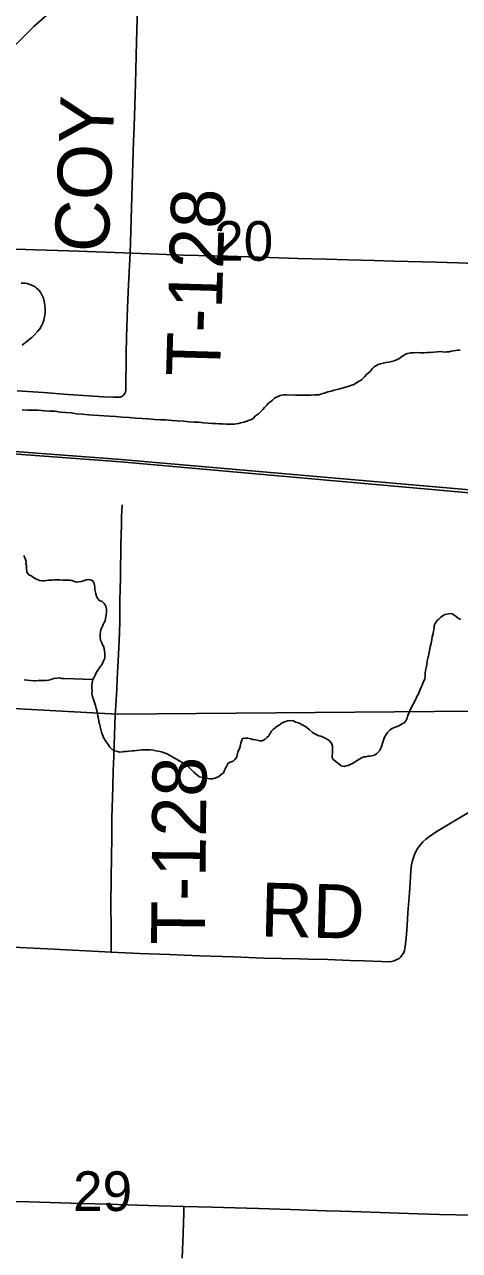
# Model space of a CAD drawing. Extents: x 2.4 to 73.1, y 4.5 to 25.6.
# Drawn here: x 43.793 to 44.022, y 22.345 to 22.992 of the extents above; entities that cross this region are included whole.
import ezdxf

# ---------------------------------------------------------------- set-up
doc = ezdxf.new("R2010")
doc.units = 0
for name, color, linetype in [('GM_X_City_Street', 7, 'Continuous'), ('GM_X_County_Road', 7, 'Continuous'), ('GM_X_Minor_River', 7, 'Continuous'), ('GM_X_Rail_Line', 7, 'Continuous'), ('GM_X_Section', 7, 'Continuous'), ('GM_X_Section_Text', 7, 'Continuous'), ('GM_X_Township_Road', 7, 'Continuous'), ('GM_X_Township_Road_Text', 7, 'Continuous')]:
    doc.layers.add(name, color=color, linetype=linetype)

msp = doc.modelspace()

# ---------------------------------------------------------------- linework, layer by layer
at = {"layer": 'GM_X_City_Street'}
for points in [[(43.89231, 22.86941), (43.8996, 22.86923), (43.92166, 22.86858), (43.93656, 22.86813), (43.95147, 22.86769), (43.9632, 22.86737), (43.9769, 22.86701), (43.98722, 22.86673), (44.00974, 22.86609), (44.02093, 22.86576), (44.03924, 22.86518), (44.06409, 22.86438), (44.07873, 22.86393), (44.10042, 22.86325), (44.11932, 22.8627), (44.13651, 22.86225), (44.14337, 22.86202)], [(43.79076, 22.85504), (43.79263, 22.855), (43.79386, 22.85482), (43.79537, 22.85445), (43.79681, 22.85388), (43.79814, 22.85308), (43.79885, 22.85248), (43.80016, 22.85115), (43.80111, 22.84992), (43.80185, 22.84856), (43.80246, 22.84713), (43.80286, 22.84563), (43.80329, 22.84349), (43.80349, 22.84133), (43.80344, 22.83946), (43.80313, 22.8373), (43.80268, 22.83549), (43.80216, 22.83403), (43.80149, 22.83263), (43.80051, 22.83104), (43.79937, 22.82957), (43.7977, 22.82773), (43.79633, 22.82646), (43.79296, 22.82373), (43.79122, 22.82243)], [(43.78864, 22.79834), (43.8026, 22.79743), (43.8153, 22.79642), (43.82367, 22.79582), (43.83423, 22.79519), (43.8395, 22.79491), (43.84204, 22.79487), (43.84251, 22.79489), (43.84288, 22.79495), (43.84331, 22.79507), (43.84385, 22.79533), (43.84427, 22.79561), (43.8447, 22.79595)]]:
    msp.add_lwpolyline(points, dxfattribs=at)
at = {"layer": 'GM_X_County_Road'}
for points in [[(43.64574, 22.8768), (43.65065, 22.87791), (43.65167, 22.8781), (43.65289, 22.87821), (43.65501, 22.87826), (43.66036, 22.87816), (43.69172, 22.87688), (43.71624, 22.87581), (43.72586, 22.87544), (43.75101, 22.87439), (43.76806, 22.8737), (43.79816, 22.87262), (43.81586, 22.87208), (43.84008, 22.87121), (43.86305, 22.87042), (43.87607, 22.86991), (43.89231, 22.86941)], [(43.63332, 22.3741), (43.6431, 22.37414), (43.65336, 22.37405), (43.67077, 22.37366), (43.68692, 22.37321), (43.69935, 22.37291), (43.71302, 22.37262), (43.72079, 22.37245), (43.72949, 22.37225), (43.73974, 22.37198), (43.74969, 22.37168), (43.75807, 22.37139), (43.77234, 22.37097), (43.78104, 22.37078), (43.79471, 22.37044), (43.82267, 22.36955), (43.83635, 22.36915), (43.86337, 22.36834), (43.87654, 22.368)], [(43.87654, 22.368), (43.89134, 22.36761), (43.91589, 22.36695), (43.93267, 22.36645), (43.95162, 22.36577), (43.95938, 22.36552), (43.97026, 22.36514), (43.98982, 22.3645), (44.00007, 22.36416), (44.01125, 22.36384), (44.02865, 22.36335), (44.04542, 22.36273), (44.06698, 22.36211), (44.08797, 22.36138), (44.10382, 22.36093), (44.1234, 22.36019), (44.12722, 22.36005)]]:
    msp.add_lwpolyline(points, dxfattribs=at)
at = {"layer": 'GM_X_Minor_River'}
for points in [[(43.92431, 22.79435), (43.92546, 22.7949), (43.92738, 22.79582), (43.92833, 22.796), (43.92929, 22.79617), (43.93043, 22.79615), (43.93537, 22.79607), (43.93746, 22.79604), (43.93955, 22.796), (43.94165, 22.79597), (43.94355, 22.79594), (43.94545, 22.7961), (43.94774, 22.79625), (43.94926, 22.79661), (43.95098, 22.79715), (43.95251, 22.79769), (43.95423, 22.79805), (43.95576, 22.79859), (43.95729, 22.79895), (43.95882, 22.7993), (43.96053, 22.79984), (43.96245, 22.80038), (43.96398, 22.80093), (43.96608, 22.80166), (43.96761, 22.80258), (43.96896, 22.80332), (43.97011, 22.80406), (43.97185, 22.80574), (43.97282, 22.80687), (43.97397, 22.8078), (43.97494, 22.80873), (43.97591, 22.81005), (43.97688, 22.81098), (43.97899, 22.81209), (43.98013, 22.81245), (43.98166, 22.8128), (43.983, 22.81316), (43.98452, 22.81333), (43.98605, 22.81368), (43.98738, 22.81404), (43.98872, 22.81459), (43.98987, 22.81514), (43.99142, 22.81645), (43.99237, 22.817), (43.99333, 22.81755), (43.99448, 22.81792), (43.99601, 22.81827), (43.99753, 22.81825), (43.99943, 22.81841), (44.00134, 22.81837), (44.00305, 22.81835), (44.00476, 22.81851), (44.00647, 22.81848), (44.01219, 22.81896), (44.0137, 22.81875), (44.01523, 22.81891), (44.01637, 22.81889), (44.01751, 22.81925), (44.01866, 22.81943), (44.0198, 22.8196), (44.02095, 22.81977), (44.02228, 22.81975)], [(43.79128, 22.78833), (43.79413, 22.7881), (43.79698, 22.78805), (43.79964, 22.78801), (43.80325, 22.78776), (43.80591, 22.78753), (43.80857, 22.78748), (43.81142, 22.78706), (43.81408, 22.78682), (43.81712, 22.78659), (43.81996, 22.78616), (43.823, 22.78592), (43.82623, 22.78568), (43.83725, 22.78493), (43.84067, 22.78468), (43.84409, 22.78444), (43.8477, 22.78419), (43.85112, 22.78394), (43.85454, 22.7837), (43.85777, 22.78346), (43.861, 22.78321), (43.86423, 22.78297), (43.86708, 22.78293), (43.87012, 22.78269), (43.87297, 22.78245), (43.87658, 22.7822), (43.87923, 22.78197), (43.88189, 22.78174), (43.88437, 22.7817), (43.88683, 22.78147), (43.8893, 22.78124), (43.89139, 22.78101), (43.89329, 22.78098), (43.89519, 22.78095), (43.89691, 22.78092), (43.8988, 22.7807), (43.90071, 22.78067), (43.90204, 22.78065), (43.90318, 22.78063), (43.90413, 22.78081), (43.90528, 22.78098), (43.90661, 22.78134), (43.90814, 22.78169), (43.90967, 22.78224), (43.91101, 22.78279), (43.91216, 22.78315), (43.91312, 22.7837), (43.91428, 22.78501), (43.91582, 22.78613), (43.91698, 22.78725), (43.91813, 22.78837), (43.9191, 22.78949), (43.92007, 22.79062), (43.92123, 22.79174), (43.92239, 22.79267), (43.92335, 22.79342), (43.92431, 22.79435)], [(43.83273, 22.61968), (43.83237, 22.62121), (43.83201, 22.62254), (43.83166, 22.62388), (43.83149, 22.6254), (43.83113, 22.62674), (43.83096, 22.62807), (43.8306, 22.62959), (43.83025, 22.63093), (43.82989, 22.63227), (43.82934, 22.6338), (43.82898, 22.63494), (43.8288, 22.63589), (43.82844, 22.63704), (43.82826, 22.63799), (43.82809, 22.63894), (43.8281, 22.63989), (43.82794, 22.64161), (43.82796, 22.64294), (43.82818, 22.64445), (43.82858, 22.64597), (43.82898, 22.64691), (43.82995, 22.64861), (43.83054, 22.64993), (43.83113, 22.65087), (43.83249, 22.65275), (43.83346, 22.65406), (43.83386, 22.655), (43.83425, 22.65614), (43.83484, 22.65727), (43.83487, 22.65898), (43.83488, 22.65993), (43.83437, 22.66317), (43.83362, 22.66432), (43.83326, 22.66527), (43.83252, 22.6668), (43.83236, 22.66852), (43.83238, 22.67004), (43.83259, 22.67117), (43.8328, 22.67231), (43.83339, 22.67363), (43.83398, 22.67495), (43.83457, 22.67608), (43.83496, 22.67703), (43.83517, 22.67816), (43.83538, 22.67911), (43.83559, 22.68025), (43.83579, 22.68138), (43.83582, 22.68328), (43.83546, 22.68462), (43.83454, 22.68615), (43.83341, 22.68712), (43.8319, 22.68772), (43.83059, 22.68945), (43.83005, 22.69117), (43.82988, 22.69212), (43.82952, 22.69345), (43.82954, 22.69478), (43.82936, 22.69574), (43.82919, 22.69669), (43.82845, 22.69803), (43.82713, 22.69862), (43.82599, 22.69883), (43.82503, 22.69866), (43.82369, 22.69811), (43.82236, 22.69775), (43.82102, 22.69758), (43.81988, 22.69741), (43.81893, 22.69761), (43.81742, 22.69821), (43.81647, 22.69841), (43.81533, 22.69843), (43.814, 22.69845), (43.81267, 22.69847), (43.81115, 22.6985), (43.80925, 22.69853), (43.8083, 22.69854), (43.80715, 22.69837), (43.80601, 22.69839), (43.80506, 22.6984), (43.80411, 22.69823), (43.80296, 22.69806), (43.80201, 22.69807), (43.8005, 22.69829), (43.79879, 22.69888), (43.79747, 22.69967), (43.79635, 22.70044), (43.79484, 22.70123), (43.79372, 22.70258), (43.79356, 22.70486), (43.79358, 22.70619), (43.79322, 22.70714), (43.79342, 22.70828), (43.79306, 22.70924), (43.79269, 22.71019), (43.79214, 22.71134)], [(44.02249, 22.67765), (44.02136, 22.67824), (44.01986, 22.6794), (44.01798, 22.68057), (44.01703, 22.68078), (44.01607, 22.6806), (44.01436, 22.68025), (44.0134, 22.67989), (44.01205, 22.67896), (44.0109, 22.67784), (44.00993, 22.6769), (44.00896, 22.67559), (44.00856, 22.67445), (44.00854, 22.67312), (44.00814, 22.67161), (44.00792, 22.67009), (44.00752, 22.66858), (44.0073, 22.66687), (44.00689, 22.66517), (44.00648, 22.66328), (44.00607, 22.66138), (44.00566, 22.6593), (44.00524, 22.65703), (44.00484, 22.6557), (44.00463, 22.65399), (44.00421, 22.6521), (44.004, 22.65077), (44.00379, 22.64926), (44.00378, 22.64831), (44.00355, 22.64622), (44.00276, 22.64452), (44.00217, 22.64301), (44.00158, 22.64188), (44.00099, 22.64037), (44.00059, 22.63924), (44, 22.63811), (43.99941, 22.63698), (43.99882, 22.63566), (43.99627, 22.63076), (43.99568, 22.62944), (43.99509, 22.62811), (43.99469, 22.62717), (43.99429, 22.62566), (43.99351, 22.62415), (43.99254, 22.62303), (43.99158, 22.62266), (43.98947, 22.62136), (43.98794, 22.62082), (43.98621, 22.62009), (43.98506, 22.61934), (43.98409, 22.61822), (43.98312, 22.6169), (43.98234, 22.61559), (43.98175, 22.61408), (43.98134, 22.61237), (43.98094, 22.61124), (43.98054, 22.61011), (43.97975, 22.60841), (43.97821, 22.60691), (43.97706, 22.60617), (43.97572, 22.60581), (43.97477, 22.60564), (43.97362, 22.60547), (43.97248, 22.60529), (43.97134, 22.60512), (43.97019, 22.60476), (43.96923, 22.60421), (43.96538, 22.60161), (43.96424, 22.60124), (43.96309, 22.60069), (43.96194, 22.60052), (43.96099, 22.60016), (43.95947, 22.60037), (43.95834, 22.60134), (43.95665, 22.60269), (43.95534, 22.60386), (43.95478, 22.60481), (43.95481, 22.60614), (43.95482, 22.6071), (43.95484, 22.60842), (43.95486, 22.60937), (43.95488, 22.61089)], [(43.79225, 22.64579), (43.79396, 22.64557), (43.79567, 22.64554), (43.79738, 22.64533), (43.79852, 22.64531), (43.79966, 22.64548), (43.80099, 22.64546)], [(43.80099, 22.64546), (43.80233, 22.64544), (43.80385, 22.64541), (43.80518, 22.64558), (43.80652, 22.64594), (43.80786, 22.64649), (43.80957, 22.64665), (43.81091, 22.64682), (43.81223, 22.64661), (43.81337, 22.64659), (43.82858, 22.64597)], [(43.95488, 22.61089), (43.95433, 22.61242), (43.9534, 22.61358), (43.95209, 22.61455), (43.95039, 22.61533), (43.94869, 22.61612), (43.94774, 22.61633), (43.94623, 22.61692), (43.94528, 22.61751), (43.94434, 22.61809), (43.94284, 22.61945), (43.94134, 22.62061), (43.94002, 22.62158), (43.93701, 22.62315), (43.93549, 22.62355), (43.93417, 22.62414), (43.93284, 22.62436), (43.93132, 22.62419), (43.9296, 22.62365), (43.92845, 22.6231), (43.92672, 22.62198), (43.92576, 22.62143), (43.9248, 22.62068), (43.92364, 22.61956), (43.92267, 22.61882), (43.92189, 22.61731), (43.9213, 22.61637), (43.92034, 22.61543), (43.91937, 22.6145), (43.91784, 22.61357), (43.91651, 22.6136), (43.91518, 22.614), (43.91423, 22.6142), (43.9129, 22.61441), (43.91177, 22.61462), (43.91025, 22.61502), (43.90892, 22.61505), (43.9074, 22.61488), (43.9068, 22.61299), (43.90639, 22.61167), (43.90619, 22.61072), (43.90579, 22.60959), (43.905, 22.6077), (43.9046, 22.60618), (43.90439, 22.60505), (43.90342, 22.60373), (43.90246, 22.60299), (43.90092, 22.60244), (43.89997, 22.60189), (43.89899, 22.60019), (43.8984, 22.59925), (43.898, 22.59812), (43.89761, 22.59699), (43.89626, 22.59587), (43.89491, 22.59475), (43.89338, 22.5942), (43.89166, 22.59366), (43.89052, 22.59368), (43.88919, 22.5937), (43.88767, 22.59391), (43.88634, 22.59431), (43.88483, 22.59472), (43.88313, 22.59588), (43.88182, 22.59705), (43.88014, 22.59878), (43.87901, 22.59994), (43.87789, 22.60091), (43.87412, 22.60306), (43.87261, 22.60403), (43.87167, 22.60443), (43.87016, 22.6054), (43.86922, 22.60599), (43.86771, 22.60677), (43.8662, 22.60737), (43.86468, 22.60777), (43.86298, 22.60818), (43.86184, 22.60838), (43.86033, 22.60879), (43.8588, 22.60881), (43.85728, 22.60884), (43.85576, 22.60886), (43.85443, 22.60888), (43.8531, 22.60871), (43.85157, 22.60855), (43.85024, 22.60838), (43.84929, 22.6084), (43.84757, 22.60823), (43.84624, 22.60806), (43.8451, 22.60808), (43.84415, 22.60791), (43.84281, 22.60774), (43.84148, 22.60795), (43.83997, 22.60835), (43.83865, 22.60913), (43.83753, 22.61029), (43.8366, 22.61164), (43.8353, 22.61356), (43.83437, 22.61509), (43.83364, 22.61682), (43.83309, 22.61815), (43.83273, 22.61968)]]:
    msp.add_lwpolyline(points, dxfattribs=at)
at = {"layer": 'GM_X_Rail_Line'}
for points in [[(43.70323, 22.77251), (43.70543, 22.81106), (43.70847, 22.84409), (43.7176, 22.87712), (43.72802, 22.89668), (43.74627, 22.93189), (43.76582, 22.95884), (43.79754, 22.99057), (43.85142, 23.03794), (43.95657, 23.12922), (44.10734, 23.25918), (44.24204, 23.37523), (44.26159, 23.39131), (44.2794, 23.40827), (44.30374, 23.43869), (44.32503, 23.47564), (44.34067, 23.51345), (44.34979, 23.5504), (44.3537, 23.59734), (44.35414, 23.62516), (44.35805, 23.94419)], [(43.10049, 22.82014), (43.59444, 22.77983), (43.70527, 22.77106), (43.84337, 22.76074), (44.04881, 22.74253), (44.09264, 22.73846), (44.202, 22.71816), (44.34439, 22.69329), (44.57635, 22.64874), (44.598, 22.64503), (44.61841, 22.64255), (44.63758, 22.64008), (44.65552, 22.6376), (44.6716, 22.6376), (44.69696, 22.63884), (44.72294, 22.64131), (44.7749, 22.65183)], [(43.10059, 22.82138), (43.5965, 22.78107), (43.70538, 22.77237), (43.84347, 22.76198), (44.04953, 22.74407), (44.09282, 22.73969), (44.20223, 22.71947), (44.34462, 22.69451), (44.57657, 22.64996), (44.59818, 22.64626), (44.61856, 22.64379), (44.63775, 22.64131), (44.65561, 22.63884), (44.67157, 22.63884), (44.69688, 22.64008), (44.72276, 22.64254), (44.77464, 22.65305)]]:
    msp.add_lwpolyline(points, dxfattribs=at)
at = {"layer": 'GM_X_Section'}
for points in [[(44.10795, 23.12864), (44.09218, 22.62982), (43.8414, 22.62778), (43.59269, 22.64124), (43.60452, 23.14206)], [(44.09218, 22.62982), (44.07537, 22.12704), (43.57605, 22.13732), (43.59269, 22.64124), (43.8414, 22.62778)]]:
    msp.add_lwpolyline(points, close=True, dxfattribs=at)
at = {"layer": 'GM_X_Township_Road'}
for points in [[(43.8447, 22.79595), (43.84535, 22.79686), (43.8457, 22.79758), (43.8458, 22.79788), (43.84589, 22.79829), (43.84613, 22.81787), (43.84628, 22.82658), (43.84684, 22.84211), (43.84738, 22.85423), (43.84816, 22.87099), (43.8485, 22.88248), (43.84931, 22.90703), (43.85002, 22.93002), (43.85029, 22.93748), (43.85098, 22.96047), (43.85159, 22.98222), (43.85233, 23.00707), (43.85264, 23.02075), (43.85306, 23.03758)], [(43.84033, 22.62738), (43.84061, 22.63233), (43.84111, 22.64102), (43.84137, 22.6463), (43.84182, 22.65593), (43.8422, 22.66277), (43.84258, 22.67054), (43.84276, 22.67674), (43.84285, 22.68416), (43.84281, 22.6881), (43.84291, 22.69338), (43.84308, 22.70022), (43.84337, 22.71765), (43.84357, 22.72729), (43.8437, 22.73164), (43.84388, 22.73515), (43.84404, 22.73817)], [(43.83825, 22.50213), (43.83814, 22.51536), (43.83806, 22.52632), (43.83825, 22.54218), (43.83837, 22.5515), (43.83848, 22.56363), (43.83861, 22.57296), (43.83885, 22.58384), (43.83903, 22.58943), (43.83929, 22.5978), (43.83955, 22.60556), (43.83976, 22.61114), (43.83996, 22.61673), (43.84033, 22.62738)], [(43.83825, 22.50213), (43.85309, 22.50143), (43.86893, 22.50095), (43.88476, 22.50024), (43.90278, 22.49965), (43.91863, 22.49904), (43.93727, 22.49869), (43.94224, 22.49855), (43.95249, 22.49828), (43.96428, 22.49781), (43.97174, 22.49758), (43.98074, 22.49716), (43.9842, 22.49714), (43.98612, 22.4973), (43.98739, 22.49761), (43.9889, 22.49823), (43.99003, 22.49889), (43.99079, 22.49958), (43.99178, 22.50086), (43.99245, 22.502), (43.99279, 22.50296), (43.99316, 22.50515), (43.99369, 22.50949), (43.99421, 22.51633), (43.99468, 22.52284), (43.99546, 22.53338), (43.99587, 22.53896), (43.99624, 22.54484), (43.99663, 22.54819), (43.99713, 22.55059), (43.99794, 22.55321), (43.99876, 22.55518), (43.99948, 22.55648), (44.00094, 22.55844), (44.00254, 22.56029), (44.00408, 22.56175), (44.00601, 22.56324), (44.00963, 22.56561), (44.01918, 22.57141), (44.0269, 22.57607)], [(43.59, 22.51248), (43.63532, 22.51097), (43.68286, 22.50951), (43.72663, 22.50761), (43.76047, 22.50604), (43.80456, 22.50389), (43.83825, 22.50213)], [(43.87556, 22.34069), (43.87609, 22.35373), (43.87643, 22.3646), (43.87654, 22.368)]]:
    msp.add_lwpolyline(points, dxfattribs=at)

# ---------------------------------------------------------------- texts
at = {"layer": 'GM_X_Section_Text'}
for s, p in [('20', (43.89249, 22.86688)), ('29', (43.81811, 22.36563))]:
    msp.add_text(s, height=0.020928, rotation=0.00001, dxfattribs=at).set_placement(p)
at = {"layer": 'GM_X_Township_Road_Text'}
for s, rotation, p in [('COY', 87.74538, (43.83673, 22.871)), ('T-128', 88.33374, (43.89553, 22.80548)), ('T-128', 89.4639, (43.88762, 22.50593)), ('RD', 358.55787, (43.91665, 22.51052))]:
    msp.add_text(s, height=0.028409, rotation=rotation, dxfattribs=at).set_placement(p)

doc.saveas('drawing.dxf')
